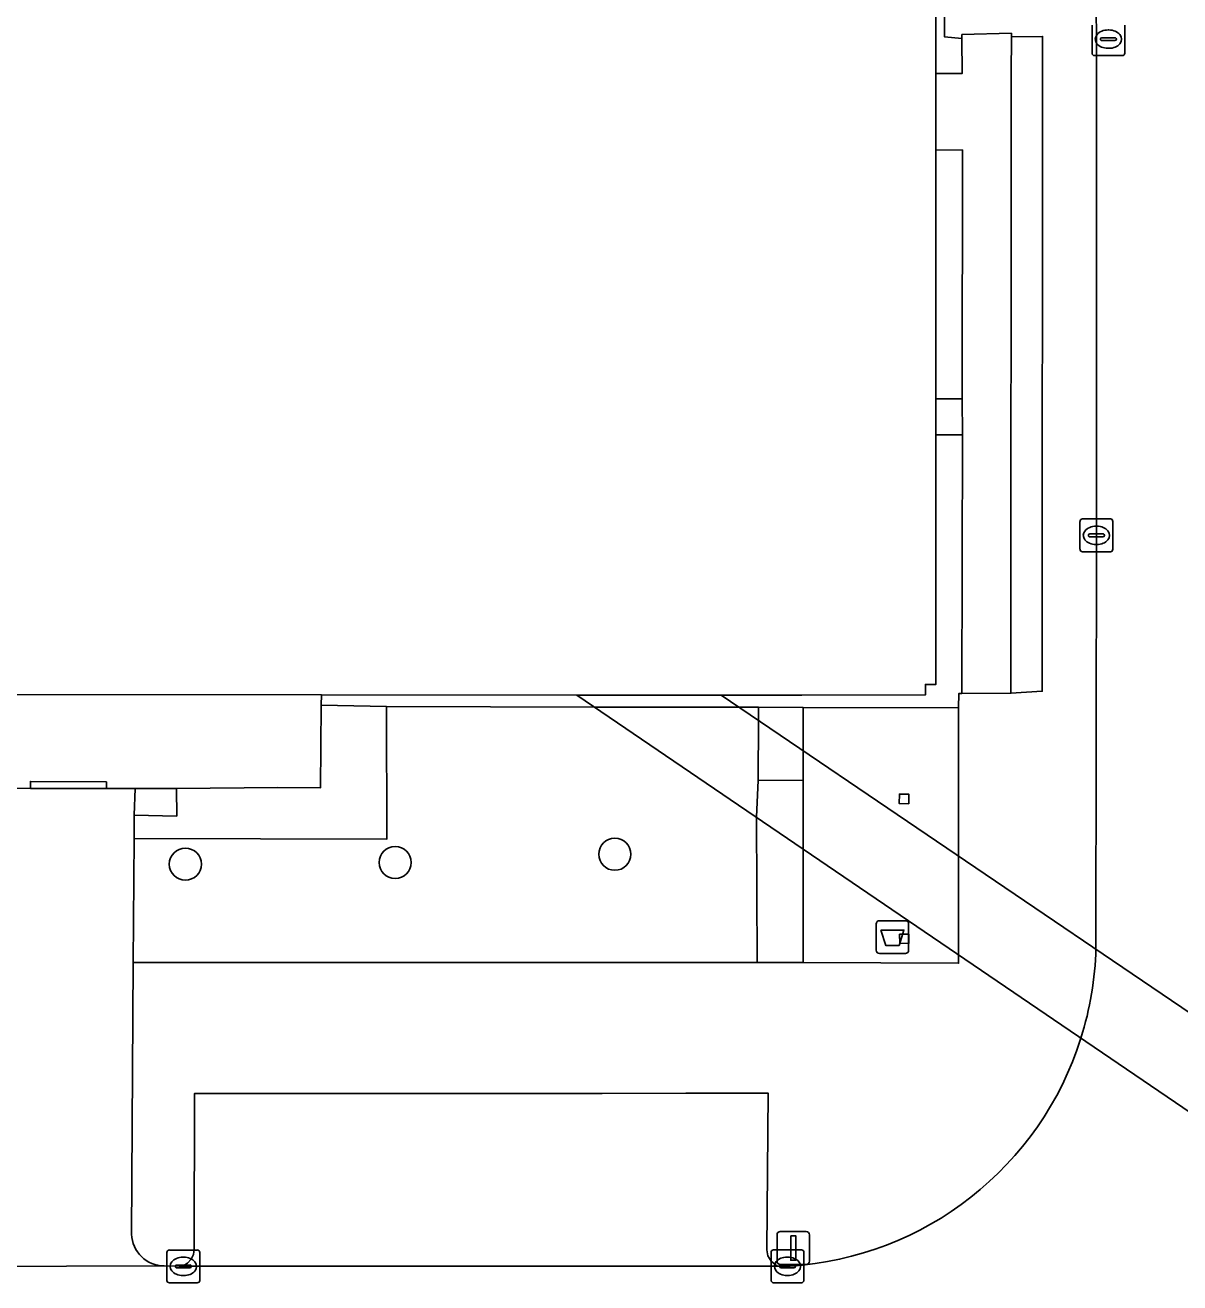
# Model space of a CAD drawing. Extents: x 161477 to 163040, y 383680 to 384871.
# Drawn here: x 161926.34 to 161961.53, y 384118.7 to 384157.01 of the extents above; entities that cross this region are included whole.
import ezdxf

# ---------------------------------------------------------------- set-up
doc = ezdxf.new("R2010")
doc.units = 0
for name, color, linetype in [('IMGEO_Afvalbak', 7, 'Continuous'), ('IMGEO_Boom', 7, 'Continuous'), ('IMGEO_Dek', 7, 'Continuous'), ('IMGEO_Groenvoorziening', 7, 'Continuous'), ('IMGEO_Kolk', 7, 'Continuous'), ('IMGEO_Lichtmast', 7, 'Continuous'), ('IMGEO_Pand', 7, 'Continuous'), ('IMGEO_Parkeervlak_open', 7, 'Continuous'), ('IMGEO_Pijler', 7, 'Continuous'), ('IMGEO_Rijbaan_lokaal_gesloten', 7, 'Continuous'), ('IMGEO_Rijbaan_lokaal_open', 7, 'Continuous'), ('IMGEO_Rioolput', 7, 'Continuous'), ('IMGEO_Terreindeel_halfverhard', 7, 'Continuous'), ('IMGEO_Terreindeel_onvherhard', 7, 'Continuous'), ('IMGEO_Voetpad_gesloten', 7, 'Continuous'), ('IMGEO_Voetpad_halfverhard', 7, 'Continuous'), ('IMGEO_Voetpad_op_trap', 7, 'Continuous'), ('IMGEO_Voetpad_open', 7, 'Continuous')]:
    doc.layers.add(name, color=color, linetype=linetype)

msp = doc.modelspace()

# ---------------------------------------------------------------- linework, layer by layer
at = {"layer": 'IMGEO_Afvalbak'}
for p, q in [((161952.272, 384128.83), (161952.272, 384129.63)), ((161952.272, 384129.63), (161952.272, 384128.83)), ((161952.372, 384129.73), (161953.162, 384129.73)), ((161953.162, 384129.73), (161952.372, 384129.73)), ((161953.262, 384129.63), (161953.262, 384128.83)), ((161953.262, 384128.83), (161953.262, 384129.63)), ((161953.162, 384128.73), (161952.372, 384128.73)), ((161952.372, 384128.73), (161953.162, 384128.73))]:
    msp.add_line(p, q, dxfattribs=at)
msp.add_lwpolyline([(161952.415, 384129.444), (161953.119, 384129.444), (161952.97, 384128.974), (161952.564, 384128.974), (161952.415, 384129.444)], dxfattribs=at)
for centre, start, end in [((161952.372, 384129.63), 90, 180), ((161952.372, 384129.63), 90, 180), ((161953.162, 384129.63), 0, 90), ((161953.162, 384129.63), 360, 90), ((161952.372, 384128.83), 180, 270), ((161952.372, 384128.83), 180, 270), ((161953.162, 384128.83), 270, 0), ((161953.162, 384128.83), 270, 0)]:
    msp.add_arc(centre, 0.1, start, end, dxfattribs=at)
at = {"layer": 'IMGEO_Boom'}
for centre in [(161944.308, 384131.754), (161931.22, 384131.452), (161937.613, 384131.503)]:
    msp.add_circle(centre, 0.489, dxfattribs=at)
at = {"layer": 'IMGEO_Dek'}
msp.add_lwpolyline([(161947.548, 384136.601), (161943.149, 384136.604), (161969.026, 384119.003), (161969.032, 384122.037)], close=True, dxfattribs=at)
at = {"layer": 'IMGEO_Groenvoorziening'}
for points in [[(161948.677, 384134.009), (161948.687, 384135.827), (161948.689, 384136.23), (161948.093, 384136.231), (161943.684, 384136.24), (161937.349, 384136.252), (161937.363, 384132.218), (161929.655, 384132.234), (161929.628, 384128.456), (161948.642, 384128.455), (161948.622, 384132.881)], [(161954.784, 384136.218), (161950.049, 384136.227), (161950.049, 384134.905), (161950.049, 384134.003), (161950.049, 384131.91), (161950.048, 384128.451), (161954.783, 384128.433), (161954.783, 384128.69), (161954.784, 384131.695)], [(161952.977, 384133.298), (161952.983, 384133.587), (161953.272, 384133.581), (161953.266, 384133.292)], [(161953.265, 384129.319), (161953.27, 384129.041), (161952.992, 384129.036), (161952.987, 384129.314)]]:
    msp.add_lwpolyline(points, close=True, dxfattribs=at)
at = {"layer": 'IMGEO_Kolk'}
for p, q in [((161958.484, 384141.044), (161958.484, 384141.896)), ((161958.559, 384141.97), (161959.411, 384141.97)), ((161959.485, 384141.896), (161959.485, 384141.044)), ((161958.743, 384141.464), (161958.743, 384141.476)), ((161959.181, 384141.427), (161958.783, 384141.427)), ((161958.786, 384141.513), (161959.184, 384141.513)), ((161958.972, 384141.75), (161958.997, 384141.75)), ((161959.227, 384141.476), (161959.227, 384141.464)), ((161958.995, 384141.19), (161958.97, 384141.19)), ((161959.411, 384140.97), (161958.559, 384140.97)), ((161930.657, 384118.77), (161930.657, 384119.622)), ((161930.732, 384119.696), (161931.584, 384119.696)), ((161931.658, 384119.622), (161931.658, 384118.77)), ((161949.069, 384118.774), (161949.069, 384119.626)), ((161949.144, 384119.7), (161949.996, 384119.7)), ((161950.07, 384119.626), (161950.07, 384118.774)), ((161930.916, 384119.19), (161930.916, 384119.202)), ((161930.959, 384119.239), (161931.357, 384119.239)), ((161931.145, 384119.476), (161931.17, 384119.476)), ((161931.4, 384119.202), (161931.4, 384119.19)), ((161949.328, 384119.194), (161949.328, 384119.206)), ((161949.371, 384119.243), (161949.769, 384119.243)), ((161949.557, 384119.48), (161949.582, 384119.48)), ((161949.812, 384119.206), (161949.812, 384119.194)), ((161931.354, 384119.153), (161930.956, 384119.153)), ((161931.168, 384118.916), (161931.143, 384118.916)), ((161949.766, 384119.157), (161949.368, 384119.157)), ((161949.58, 384118.92), (161949.555, 384118.92)), ((161931.584, 384118.696), (161930.732, 384118.696)), ((161949.996, 384118.7), (161949.144, 384118.7))]:
    msp.add_line(p, q, dxfattribs=at)
for points in [[(161958.484, 384141.044), (161958.484, 384141.896)], [(161958.559, 384141.97), (161959.411, 384141.97)], [(161959.485, 384141.896), (161959.485, 384141.044)], [(161959.411, 384140.97), (161958.559, 384140.97)], [(161930.657, 384118.77), (161930.657, 384119.622)], [(161930.732, 384119.696), (161931.584, 384119.696)], [(161931.658, 384119.622), (161931.658, 384118.77)], [(161949.069, 384118.774), (161949.069, 384119.626)], [(161949.144, 384119.7), (161949.996, 384119.7)], [(161950.07, 384119.626), (161950.07, 384118.774)], [(161931.584, 384118.696), (161930.732, 384118.696)], [(161949.996, 384118.7), (161949.144, 384118.7)]]:
    msp.add_lwpolyline(points, dxfattribs=at)
for centre, radius, start, end in [((161958.561, 384141.894), 0.0765, 91.552, 178.448), ((161958.561, 384141.894), 0.0765, 91.552, 178.448), ((161959.409, 384141.894), 0.0765, 1.552, 88.448), ((161959.409, 384141.894), 0.0765, 1.552, 88.448), ((161958.783, 384141.473), 0.0403, 85.8775, 175.7526), ((161958.78, 384141.463), 0.0366, 178.938, 274.7102), ((161959.184, 384141.47), 0.043, 264.8664, 352.4533), ((161959.188, 384141.475), 0.0386, 1.7309, 96.639), ((161958.561, 384141.046), 0.0765, 181.552, 268.448), ((161958.561, 384141.046), 0.0765, 181.552, 268.448), ((161959.409, 384141.046), 0.0765, 271.552, 358.448), ((161959.409, 384141.046), 0.0765, 271.552, 358.448), ((161930.734, 384119.62), 0.0765, 91.552, 178.448), ((161930.734, 384119.62), 0.0765, 91.552, 178.448), ((161931.582, 384119.62), 0.0765, 1.552, 88.448), ((161931.582, 384119.62), 0.0765, 1.552, 88.448), ((161949.146, 384119.624), 0.0765, 91.552, 178.448), ((161949.146, 384119.624), 0.0765, 91.552, 178.448), ((161949.994, 384119.624), 0.0765, 1.552, 88.448), ((161949.994, 384119.624), 0.0765, 1.552, 88.448), ((161930.956, 384119.199), 0.0403, 85.8775, 175.7526), ((161931.361, 384119.201), 0.0386, 1.7309, 96.639), ((161949.368, 384119.203), 0.0403, 85.8775, 175.7526), ((161949.773, 384119.205), 0.0386, 1.7309, 96.639), ((161930.953, 384119.189), 0.0366, 178.938, 274.7102), ((161931.357, 384119.196), 0.043, 264.8664, 352.4533), ((161949.365, 384119.193), 0.0366, 178.938, 274.7102), ((161949.769, 384119.2), 0.043, 264.8664, 352.4533), ((161930.734, 384118.772), 0.0765, 181.552, 268.448), ((161930.734, 384118.772), 0.0765, 181.552, 268.448), ((161931.582, 384118.772), 0.0765, 271.552, 358.448), ((161931.582, 384118.772), 0.0765, 271.552, 358.448), ((161949.146, 384118.776), 0.0765, 181.552, 268.448), ((161949.146, 384118.776), 0.0765, 181.552, 268.448), ((161949.994, 384118.776), 0.0765, 271.552, 358.448), ((161949.994, 384118.776), 0.0765, 271.552, 358.448)]:
    msp.add_arc(centre, radius, start, end, dxfattribs=at)
for centre, major_axis, ratio, start_param, end_param in [((161958.971, 384141.47), (-0.387, 0.002), 0.722429, 4.712389, 7.853982), ((161958.996, 384141.47), (-0.39, 0.002), 0.717154, 1.570796, 4.712389), ((161931.144, 384119.196), (-0.387, 0.002), 0.722429, 4.712389, 7.853982), ((161931.169, 384119.196), (-0.39, 0.002), 0.717154, 1.570796, 4.712389), ((161949.556, 384119.2), (-0.387, 0.002), 0.722429, 4.712389, 7.853982), ((161949.581, 384119.2), (-0.39, 0.002), 0.717154, 1.570796, 4.712389)]:
    msp.add_ellipse(centre, major_axis=major_axis, ratio=ratio, start_param=start_param, end_param=end_param, dxfattribs=at)
at = {"layer": 'IMGEO_Lichtmast'}
for p, q in [((161949.251, 384119.357), (161949.251, 384120.157)), ((161949.251, 384120.157), (161949.251, 384119.357)), ((161949.351, 384120.257), (161950.141, 384120.257)), ((161950.141, 384120.257), (161949.351, 384120.257)), ((161950.241, 384120.157), (161950.241, 384119.357)), ((161950.241, 384119.357), (161950.241, 384120.157)), ((161950.141, 384119.257), (161949.351, 384119.257)), ((161949.351, 384119.257), (161950.141, 384119.257))]:
    msp.add_line(p, q, dxfattribs=at)
msp.add_lwpolyline([(161949.671, 384120.132), (161949.821, 384120.132), (161949.821, 384119.382), (161949.671, 384119.382), (161949.671, 384120.132)], dxfattribs=at)
for centre, start, end in [((161949.351, 384120.157), 90, 180), ((161949.351, 384120.157), 90, 180), ((161950.141, 384120.157), 0, 90), ((161950.141, 384120.157), 360, 90), ((161949.351, 384119.357), 180, 270), ((161949.351, 384119.357), 180, 270), ((161950.141, 384119.357), 270, 0), ((161950.141, 384119.357), 270, 0)]:
    msp.add_arc(centre, 0.1, start, end, dxfattribs=at)
at = {"layer": 'IMGEO_Pand'}
msp.add_lwpolyline([(161919.889, 384136.62), (161935.366, 384136.609), (161943.147, 384136.604), (161947.548, 384136.601), (161950.002, 384136.599), (161953.774, 384136.607), (161953.774, 384136.927), (161954.094, 384136.927), (161954.094, 384144.533), (161954.094, 384145.628), (161954.094, 384153.206), (161954.094, 384155.541), (161954.075, 384175.873), (161947.567, 384175.873), (161947.467, 384175.873), (161947.367, 384175.873), (161945.027, 384175.873), (161926.299, 384175.874)], dxfattribs=at)
at = {"layer": 'IMGEO_Parkeervlak_open'}
msp.add_lwpolyline([(161948.983, 384124.471), (161946.468, 384124.47), (161943.924, 384124.469), (161941.412, 384124.467), (161938.872, 384124.466), (161936.322, 384124.465), (161933.876, 384124.463), (161931.496, 384124.461), (161931.488, 384119.722), (161931.469, 384119.561), (161931.4, 384119.415), (161931.288, 384119.298), (161931.139, 384119.201), (161949.26, 384119.206), (161949.072, 384119.359), (161948.972, 384119.515), (161948.936, 384119.697)], close=True, dxfattribs=at)
at = {"layer": 'IMGEO_Pijler'}
for points in [[(161953.266, 384133.292), (161953.272, 384133.581), (161952.983, 384133.587), (161952.977, 384133.298)], [(161953.27, 384129.041), (161953.265, 384129.319), (161952.987, 384129.314), (161952.992, 384129.036)]]:
    msp.add_lwpolyline(points, close=True, dxfattribs=at)
at = {"layer": 'IMGEO_Rijbaan_lokaal_gesloten'}
for points in [[(161929.628, 384128.456), (161929.655, 384132.234), (161929.66, 384132.942), (161929.685, 384133.755), (161928.815, 384133.757), (161926.499, 384133.761), (161925.658, 384133.765), (161925.664, 384132.213), (161925.603, 384120.203)], [(161929.58, 384120.179), (161929.628, 384128.456)], [(161924.611, 384119.191), (161930.575, 384119.21)]]:
    msp.add_lwpolyline(points, dxfattribs=at)
msp.add_arc((161930.581, 384120.211), 1.001, 181.8344, 269.6825, dxfattribs=at)
at = {"layer": 'IMGEO_Rijbaan_lokaal_open'}
for points in [[(161965.125, 384121.657), (161965.126, 384124.685), (161965.15, 384160.259), (161965.167, 384172.255), (161964.441, 384172.258), (161959.892, 384172.282), (161959.913, 384172.649), (161958.979, 384172.665), (161958.985, 384141.471), (161958.97, 384128.881)], [(161949.647, 384119.202), (161949.401, 384119.206), (161949.26, 384119.206), (161931.139, 384119.201), (161931.035, 384119.201), (161930.575, 384119.21), (161924.611, 384119.191), (161907.804, 384119.203), (161907.646, 384119.202), (161904.742, 384119.192), (161882.894, 384119.196), (161880.154, 384119.146), (161880.064, 384119.146), (161879.209, 384119.143), (161876.743, 384119.134), (161867.138, 384119.099), (161858.546, 384119.067)]]:
    msp.add_lwpolyline(points, dxfattribs=at)
for centre, radius, start, end in [((161948.999, 384129.146), 9.974, 342.5406, 358.4803), ((161949.009, 384129.147), 9.965, 273.6699, 342.5171)]:
    msp.add_arc(centre, radius, start, end, dxfattribs=at)
at = {"layer": 'IMGEO_Rioolput'}
for p, q in [((161958.85, 384156.162), (161958.85, 384157.014)), ((161959.338, 384156.868), (161959.363, 384156.868)), ((161959.851, 384157.014), (161959.851, 384156.162)), ((161959.109, 384156.582), (161959.109, 384156.594)), ((161959.547, 384156.545), (161959.149, 384156.545)), ((161959.152, 384156.631), (161959.55, 384156.631)), ((161959.593, 384156.594), (161959.593, 384156.582)), ((161959.777, 384156.088), (161958.925, 384156.088)), ((161959.361, 384156.308), (161959.336, 384156.308))]:
    msp.add_line(p, q, dxfattribs=at)
for points in [[(161958.85, 384156.162), (161958.85, 384157.014)], [(161959.851, 384157.014), (161959.851, 384156.162)], [(161959.777, 384156.088), (161958.925, 384156.088)]]:
    msp.add_lwpolyline(points, dxfattribs=at)
for centre, radius, start, end in [((161959.149, 384156.591), 0.0403, 85.8775, 175.7526), ((161959.146, 384156.581), 0.0366, 178.938, 274.7102), ((161959.55, 384156.588), 0.043, 264.8664, 352.4533), ((161959.554, 384156.593), 0.0386, 1.7309, 96.639), ((161958.927, 384156.164), 0.0765, 181.552, 268.448), ((161958.927, 384156.164), 0.0765, 181.552, 268.448), ((161959.775, 384156.164), 0.0765, 271.552, 358.448), ((161959.775, 384156.164), 0.0765, 271.552, 358.448)]:
    msp.add_arc(centre, radius, start, end, dxfattribs=at)
for centre, major_axis, ratio, start_param, end_param in [((161959.337, 384156.588), (-0.387, 0.002), 0.722429, 4.712389, 7.853982), ((161959.362, 384156.588), (-0.39, 0.002), 0.717154, 1.570796, 4.712389)]:
    msp.add_ellipse(centre, major_axis=major_axis, ratio=ratio, start_param=start_param, end_param=end_param, dxfattribs=at)
at = {"layer": 'IMGEO_Terreindeel_halfverhard'}
for points in [[(161954.9, 384144.533), (161954.094, 384144.533), (161954.094, 384136.927), (161953.774, 384136.927), (161953.774, 384136.607), (161950.002, 384136.599), (161947.548, 384136.601), (161943.147, 384136.604), (161935.366, 384136.609), (161935.362, 384136.294), (161937.349, 384136.252), (161943.684, 384136.24), (161948.093, 384136.231), (161948.689, 384136.23), (161950.049, 384136.227), (161954.784, 384136.218), (161954.796, 384136.656), (161954.883, 384136.656)], [(161937.349, 384136.252), (161935.362, 384136.294), (161935.342, 384133.781), (161934.041, 384133.792), (161930.945, 384133.76), (161930.955, 384132.918), (161929.66, 384132.942), (161929.655, 384132.234), (161937.363, 384132.218)]]:
    msp.add_lwpolyline(points, close=True, dxfattribs=at)
at = {"layer": 'IMGEO_Terreindeel_onvherhard'}
msp.add_lwpolyline([(161954.075, 384175.873), (161954.094, 384155.541), (161954.89, 384155.541), (161954.887, 384156.609), (161954.358, 384156.654), (161954.359, 384159.262)], dxfattribs=at)
msp.add_lwpolyline([(161954.9, 384153.211), (161954.094, 384153.206), (161954.094, 384145.628), (161954.888, 384145.634)], close=True, dxfattribs=at)
at = {"layer": 'IMGEO_Voetpad_gesloten'}
for points in [[(161956.391, 384155.536), (161956.397, 384156.656), (161956.394, 384156.768), (161954.884, 384156.729), (161954.887, 384156.609), (161954.89, 384155.541), (161954.094, 384155.541), (161954.094, 384153.206), (161954.9, 384153.211), (161954.888, 384145.634), (161954.9, 384144.533), (161954.883, 384136.656), (161956.381, 384136.66)], [(161954.888, 384145.634), (161954.094, 384145.628), (161954.094, 384144.533), (161954.9, 384144.533)], [(161935.362, 384136.294), (161935.366, 384136.609), (161919.889, 384136.62), (161919.889, 384136.28), (161919.897, 384133.781), (161920.067, 384133.782), (161925.658, 384133.765), (161926.499, 384133.761), (161926.5, 384133.971), (161928.816, 384133.957), (161928.815, 384133.757), (161929.685, 384133.755), (161930.945, 384133.76), (161934.041, 384133.792), (161935.342, 384133.781)], [(161947.548, 384136.601), (161943.149, 384136.604), (161969.026, 384119.003), (161969.032, 384121.788), (161969.032, 384122.037)], [(161928.816, 384133.957), (161926.5, 384133.971), (161926.499, 384133.761), (161928.815, 384133.757)], [(161930.945, 384133.76), (161929.685, 384133.755), (161929.66, 384132.942), (161930.955, 384132.918)]]:
    msp.add_lwpolyline(points, close=True, dxfattribs=at)
at = {"layer": 'IMGEO_Voetpad_halfverhard'}
msp.add_lwpolyline([(161957.343, 384156.67), (161956.397, 384156.656), (161956.391, 384155.536), (161956.381, 384136.66), (161957.332, 384136.721)], close=True, dxfattribs=at)
at = {"layer": 'IMGEO_Voetpad_op_trap'}
msp.add_lwpolyline([(161950.049, 384136.227), (161948.689, 384136.23), (161948.687, 384135.827), (161948.677, 384134.009), (161950.049, 384134.003), (161950.049, 384134.905)], close=True, dxfattribs=at)
at = {"layer": 'IMGEO_Voetpad_open'}
for points in [[(161958.97, 384128.881), (161958.985, 384141.471), (161958.979, 384172.665)], [(161954.359, 384159.262), (161954.358, 384156.654), (161954.887, 384156.609), (161954.884, 384156.729), (161956.394, 384156.768), (161956.397, 384156.656), (161957.343, 384156.67), (161957.332, 384136.721), (161956.381, 384136.66), (161954.883, 384136.656), (161954.796, 384136.656), (161954.784, 384136.218), (161954.784, 384131.695), (161954.783, 384128.69), (161954.783, 384128.433), (161950.048, 384128.451), (161948.642, 384128.455), (161929.628, 384128.456), (161929.58, 384120.179)], [(161930.575, 384119.21), (161931.035, 384119.201), (161931.139, 384119.201), (161931.288, 384119.298), (161931.4, 384119.415), (161931.469, 384119.561), (161931.488, 384119.722), (161931.496, 384124.461), (161933.876, 384124.463), (161936.322, 384124.465), (161938.872, 384124.466), (161941.412, 384124.467), (161943.924, 384124.469), (161946.468, 384124.47), (161948.983, 384124.471), (161948.936, 384119.697), (161948.972, 384119.515), (161949.072, 384119.359), (161949.26, 384119.206), (161949.401, 384119.206), (161949.647, 384119.202)]]:
    msp.add_lwpolyline(points, dxfattribs=at)
msp.add_lwpolyline([(161950.049, 384131.91), (161950.049, 384134.003), (161948.677, 384134.009), (161948.622, 384132.881), (161948.642, 384128.455), (161950.048, 384128.451)], close=True, dxfattribs=at)
for centre, radius, start, end in [((161948.999, 384129.146), 9.974, 342.5406, 358.4803), ((161949.009, 384129.147), 9.965, 273.6699, 342.5171), ((161930.581, 384120.211), 1.001, 181.8344, 269.6825)]:
    msp.add_arc(centre, radius, start, end, dxfattribs=at)

doc.saveas('drawing.dxf')
